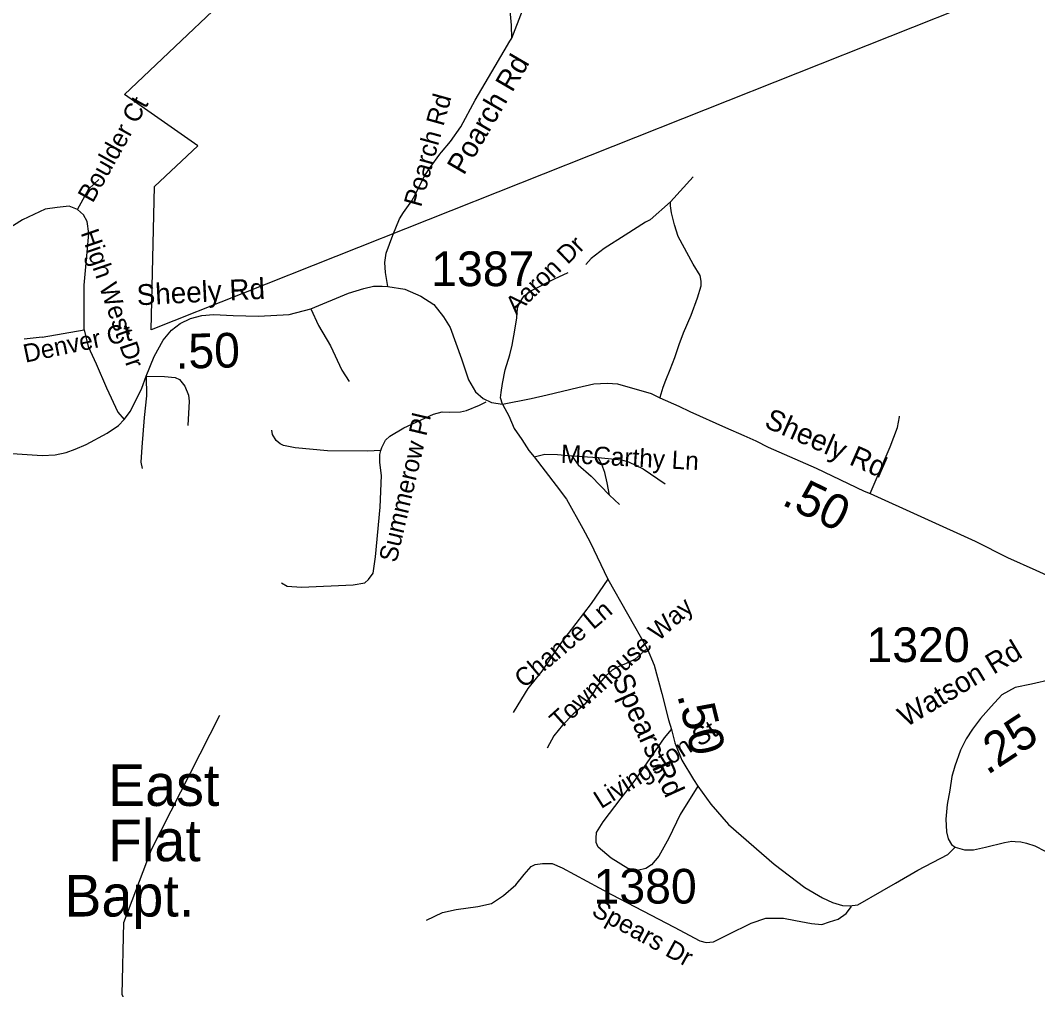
# Model space of a CAD drawing. Extents: x 1159738 to 1321356, y 736314 to 882035.
# Drawn here: x 1226951 to 1230616, y 784785 to 788278 of the extents above; entities that cross this region are included whole.
import ezdxf

# ---------------------------------------------------------------- set-up
doc = ezdxf.new("R2010")
doc.units = 0
for name, color, linetype in [('Exist Boundary Political City Limit New InsideOut', 7, 'Continuous'), ('Exist Cultural Church with Cemetary Label', 7, 'Continuous'), ('Exist Hydrographic Misc Water Feature', 7, 'Continuous'), ('Exist Road Non-System Type 51', 7, 'Continuous'), ('Exist Road Non-System Type 51 Label', 7, 'Continuous'), ('Exist Road Secondary Mileage Hundredths English Label', 7, 'Continuous'), ('Exist Road Secondary Type 51 Attributed', 7, 'Continuous'), ('Exist Road Secondary Type 51 Label', 7, 'Continuous'), ('Exist Road Secondary Type 51 Number Label', 7, 'Continuous')]:
    doc.layers.add(name, color=color, linetype=linetype)

msp = doc.modelspace()

# ---------------------------------------------------------------- linework, layer by layer
at = {"layer": 'Exist Boundary Political City Limit New InsideOut'}
msp.add_lwpolyline([(1234921.6, 787426), (1234658.6, 787372), (1234307.9, 787439.5), (1234132.5, 787493.5), (1233957.2, 787446.2), (1233754.8, 787142.5), (1233646.9, 787102), (1233532.3, 787196.5), (1233390.6, 787230.3), (1233249, 787216.8), (1233141.1, 787183), (1232905.1, 787223.5), (1232608.3, 786818.6), (1232581.3, 786744.3), (1232203.6, 786967), (1232021.6, 787108.8), (1231974.3, 787243.8), (1231859.7, 787507), (1231414.6, 788748.8), (1227421.7, 787162.5), (1227433.5, 787678.8), (1227590.3, 787824.9), (1227325.6, 788010.5), (1227848.3, 788505.9)], dxfattribs=at)
at = {"layer": 'Exist Hydrographic Misc Water Feature'}
msp.add_lwpolyline([(1228153.9, 783569.1), (1227841.9, 784077.5), (1227548.9, 784369), (1227411.8, 784549), (1227317.9, 784767.5), (1227323.9, 785026.8), (1227422.9, 785290.6), (1227668.9, 785774.9)], dxfattribs=at)
at = {"layer": 'Exist Road Non-System Type 51'}
for p, q in [((1229293.4, 787623.9), (1229375.2, 787713.8)), ((1227029.4, 787136.4), (1227180.2, 787162.9)), ((1227029.4, 787136.4), (1226964.8, 787128.4)), ((1228937, 786708.9), (1229032.9, 786702.8)), ((1229073.3, 786566.5), (1229109.7, 786533.2))]:
    msp.add_line(p, q, dxfattribs=at)
for points in [[(1228721.7, 788212.8), (1228760.1, 788312.5), (1228804.3, 788381.6), (1228845.5, 788435.4), (1228862.4, 788472.7), (1228879.3, 788506.2), (1228890, 788532.2), (1228898.6, 788547.6), (1228905, 788571.3), (1228911.8, 788601.4), (1228918.6, 788629.2), (1228924.7, 788703), (1228903.5, 788840.6), (1228923, 788943.3), (1228935, 789008.6)], [(1228721.7, 788212.8), (1228720.4, 788259.7), (1228713.5, 788339.6)], [(1228468, 787802.3), (1228500.9, 787841.6), (1228537.2, 787894.1), (1228589.3, 787989.5), (1228661.3, 788112.8), (1228714.5, 788202.5), (1228721.7, 788212.8)], [(1228331, 787585), (1228361.6, 787627.7), (1228373.7, 787651.8), (1228387.3, 787679), (1228408, 787718.4), (1228426.7, 787747), (1228462.2, 787795.3), (1228468, 787802.3)], [(1227156.8, 787596), (1227196.7, 787671.1), (1227233, 787703.9)], [(1227156.8, 787596), (1227126.3, 787607.7), (1227083, 787603), (1227039.6, 787597.2), (1226958.7, 787558.4), (1226884.1, 787512)], [(1229293.4, 787623.9), (1229219.7, 787558.3), (1229202.6, 787550.2)], [(1229256.1, 786920), (1229267.1, 786956.5), (1229276.5, 786980.9), (1229291.4, 787020.1), (1229309, 787063.4), (1229323.9, 787109.4), (1229339.9, 787151.3), (1229368.1, 787215.9), (1229390.3, 787277.5), (1229403.5, 787321), (1229403.5, 787338.1), (1229400.4, 787358.3), (1229375.2, 787398.7), (1229320.7, 787498.7), (1229307.6, 787541.1), (1229296.5, 787583.5), (1229293.4, 787608.8), (1229293.4, 787623.9)], [(1227180.2, 787162.9), (1227180.2, 787323.3), (1227190.8, 787442.9), (1227196.7, 787509.2), (1227190.8, 787552.6), (1227177.9, 787577.2), (1227156.8, 787596)], [(1228274.9, 787319.1), (1228266.7, 787368.5), (1228264, 787405.1), (1228268.8, 787438.9), (1228293.1, 787503.8), (1228316.8, 787562.7), (1228331, 787585)], [(1229202.6, 787550.2), (1229129.9, 787503.8), (1229054.2, 787455.3), (1229007.7, 787419.9), (1228987.5, 787397.7)], [(1228687.7, 786894.8), (1228680.6, 786917), (1228682.6, 786936.2), (1228687.7, 786969.5), (1228697.8, 787019), (1228713.9, 787072.5), (1228723, 787107.9), (1228732.1, 787161.4), (1228739.2, 787205.8), (1228742.2, 787240.2), (1228748.3, 787257.3), (1228765.4, 787284.6), (1228791.7, 787304.8), (1228875.5, 787346.2), (1228924.8, 787369.2)], [(1227996.6, 787237.7), (1228024.8, 787177.8), (1228068.1, 787105.1), (1228109.2, 787017.2), (1228134.9, 786976.1)], [(1227180.2, 787162.9), (1227195.4, 787102), (1227223.5, 787040.6), (1227260.6, 786954), (1227301.2, 786866.1), (1227324.1, 786839.7)], [(1227403.9, 786995.2), (1227404.8, 786924.9), (1227397.2, 786846.5), (1227387.7, 786739.6), (1227385, 786685.7), (1227389.8, 786662.7)], [(1227403.9, 786995.2), (1227470.1, 786993.9), (1227508, 786990.5), (1227523.5, 786983.7), (1227543.1, 786959.4), (1227556, 786926.9), (1227559.3, 786905.9), (1227554.2, 786817.8)], [(1228249.5, 786728.4), (1228252.6, 786739.2), (1228265.7, 786765.5), (1228281.8, 786779.6), (1228332.3, 786809.8), (1228439.3, 786858.2), (1228470, 786867), (1228496.2, 786866), (1228536.2, 786867.3), (1228558.4, 786872.4), (1228604.9, 786890.8), (1228628.9, 786903.7)], [(1230012.3, 786572.9), (1230084.5, 786741.1), (1230111.1, 786810.3), (1230118.5, 786848.8), (1230118, 786851.3)], [(1228249.5, 786728.4), (1228201.1, 786725.1), (1228057.7, 786727.1), (1227940.6, 786737.2), (1227899.2, 786745.3), (1227886.1, 786752.3), (1227872, 786763.4), (1227858.9, 786785.6), (1227856.8, 786800.7)], [(1227891.2, 786251.5), (1227912.4, 786239.4), (1227963.9, 786235.3), (1228149.6, 786243.4), (1228192, 786250.5), (1228205.1, 786263.6), (1228221.3, 786285.8), (1228230.4, 786344.4), (1228246.5, 786523.1), (1228251.6, 786637.2), (1228245.5, 786684.7), (1228245.5, 786714), (1228249.5, 786728.4)], [(1228802.4, 786705.6), (1228840.1, 786714.9), (1228885.5, 786713.9), (1228937, 786708.9)], [(1228937, 786708.9), (1228960.3, 786676.6), (1229006.7, 786635.2), (1229073.3, 786566.5)], [(1229032.9, 786702.8), (1229116.8, 786693.7), (1229142, 786686.7), (1229194.2, 786661.4), (1229274.3, 786608)], [(1229073.3, 786566.5), (1229065.3, 786610.9), (1229056.2, 786648.3), (1229045.1, 786677.6), (1229032.9, 786702.8)], [(1229067.7, 786264.6), (1229007.7, 786176.7), (1228896.6, 786032.2), (1228829, 785933.2), (1228779.5, 785870.6), (1228756.3, 785833.3), (1228726, 785783.8)], [(1229209.5, 786014.5), (1229166.1, 785976.1), (1229132.8, 785960), (1229106.5, 785949.9), (1229083.3, 785936.7), (1229059.1, 785914.5), (1229031.8, 785882.2), (1229011.6, 785849.8), (1228984.3, 785813.5), (1228941.9, 785778.1), (1228904.5, 785738.7), (1228873.2, 785699.3), (1228849, 785654.9)], [(1229391.3, 785518.5), (1229327.7, 785416.4), (1229287.3, 785331.6), (1229251, 785266.9), (1229224.7, 785234.6), (1229204.5, 785222.5), (1229174.2, 785214.4), (1229139.9, 785222.5), (1229079.3, 785258.8), (1229032.8, 785299.2), (1229024.8, 785315.4), (1229024.8, 785331.6), (1229026.8, 785351.8), (1229051, 785390.2), (1229115.7, 785475), (1229166.1, 785539.7), (1229271.2, 785693.2), (1229296.4, 785722.5)], [(1228414, 785035.4), (1228471.3, 785063.2), (1228520.8, 785074.2), (1228598.5, 785085.3), (1228648.4, 785096.4), (1228690.9, 785124.2), (1228735.3, 785163.6), (1228765.5, 785200.2), (1228791, 785228.8), (1228805.3, 785236.8), (1228832.3, 785240), (1228867.3, 785240), (1228902.3, 785224.1), (1229080.5, 785128.6), (1229306.4, 785010.7), (1229398.7, 784961.4), (1229421, 784955), (1229448, 784958.2), (1229500.5, 784983.7), (1229584.3, 785025), (1229636.8, 785042.5), (1229700.4, 785042.5), (1229743.4, 785034.6), (1229800.7, 785023.4), (1229838.8, 785020.3), (1229865.9, 785029.8), (1229896.7, 785038.8), (1229926.3, 785060.1), (1229945.7, 785085.1)]]:
    msp.add_lwpolyline(points, dxfattribs=at)
at = {"layer": 'Exist Road Secondary Type 51 Attributed'}
for points in [[(1226793.1, 786725.7), (1227028.7, 786709.9), (1227076.2, 786711.7), (1227115.3, 786720.2), (1227148.4, 786732.4), (1227187.1, 786749.7), (1227263.4, 786790.5), (1227304.6, 786818.3), (1227324.1, 786839.7), (1227347.2, 786869.5), (1227388.4, 786952.3), (1227403.9, 786995.2), (1227433, 787066.2), (1227464.8, 787125.6), (1227495.3, 787161.9), (1227526.8, 787184.9), (1227563.3, 787203), (1227604.3, 787214.7), (1227646.3, 787217.3), (1227717.7, 787214.2), (1227809.1, 787211.8), (1227919.3, 787217.7), (1227996.6, 787237.7), (1228133.1, 787294.5), (1228188.5, 787311.3), (1228222.5, 787319.5), (1228254.6, 787319.8), (1228274.9, 787319.1), (1228336.2, 787308.9), (1228393.6, 787284.3), (1228440.5, 787253.8), (1228475.6, 787209.2), (1228499.1, 787170.5), (1228540.1, 787057.6), (1228565.4, 786982.2), (1228590.4, 786938.9), (1228618, 786914.8), (1228647.6, 786900.2), (1228687.7, 786894.8)], [(1228687.7, 786894.8), (1228790.6, 786914.8), (1228849.1, 786927.9), (1228959.2, 786955.1), (1229016.8, 786967.5), (1229064.3, 786970.5), (1229084.4, 786969.5), (1229102.6, 786967.5), (1229223.4, 786932.6), (1229254.9, 786918), (1229322.7, 786887.7), (1229363.1, 786868.5), (1229491.8, 786810.2), (1229557.4, 786781.7), (1229600, 786762.4), (1229645.3, 786739.8), (1229817.6, 786663.6), (1229990.4, 786581.8), (1230012.3, 786572.9), (1230390.6, 786401.2), (1230507.7, 786342.2), (1230609.8, 786296.7), (1230718.1, 786247.1)], [(1228687.7, 786894.8), (1228696, 786879.2), (1228710.9, 786852.4), (1228730.1, 786806.9), (1228757.4, 786767.5), (1228782.6, 786728.1), (1228802.4, 786705.6), (1228880.8, 786601.4), (1228918.3, 786552.2), (1228977.5, 786446.4), (1229003.3, 786397.1), (1229067.7, 786264.6), (1229209.5, 786014.5), (1229234, 785954.3), (1229262.1, 785852.8), (1229285.3, 785757.8), (1229296.4, 785722.5), (1229308.1, 785674.3), (1229333.8, 785612.4), (1229376.2, 785542.7), (1229391.3, 785518.5), (1229437.9, 785453.2), (1229502.3, 785380.5), (1229666.4, 785237.4), (1229777.5, 785153.4), (1229840.9, 785116.5), (1229877.1, 785099.5), (1229913.2, 785089.1), (1229937.6, 785087.7), (1229967.9, 785091.4), (1230055.7, 785141.6), (1230103.7, 785168.9), (1230184.1, 785215.4), (1230292.6, 785272.3), (1230319.2, 785298.9)], [(1230666.5, 785903.4), (1230594.2, 785885.7), (1230535.1, 785873.9), (1230487.4, 785847.4), (1230448.2, 785806.1), (1230410.6, 785762.5), (1230381.1, 785724.1), (1230358.9, 785688.6), (1230337.6, 785648.3), (1230317.6, 785590), (1230306.6, 785553.1), (1230299.2, 785503.9), (1230289.6, 785452.9), (1230285.2, 785399.7), (1230288.1, 785354), (1230294, 785328.8), (1230305.8, 785308.9), (1230319.2, 785298.9)], [(1230319.2, 785298.9), (1230352.4, 785289.2), (1230385.1, 785289.2), (1230427.5, 785298.9), (1230496.5, 785315.7), (1230523, 785320.2), (1230535.4, 785319.3), (1230555.8, 785318.4), (1230576.1, 785313.1), (1230606.2, 785303.3), (1230643.3, 785284.8)]]:
    msp.add_lwpolyline(points, dxfattribs=at)

# ---------------------------------------------------------------- texts
at = {"layer": 'Exist Cultural Church with Cemetary Label'}
for s, p in [('East', (1227266.4, 785447.3)), ('Flat', (1227266.4, 785248.1)), ('Bapt. ', (1227108.9, 785048.9))]:
    msp.add_text(s, height=150, dxfattribs=at).set_placement(p)
at = {"layer": 'Exist Road Non-System Type 51 Label'}
for s, height, rotation, p in [('Poarch Rd', 75, 59.7352, (1228548.5, 787716.7)), ('Boulder Ct', 65.62, 60.791, (1227211.1, 787616.6)), ('Poarch Rd', 65.62, 74.5712, (1228394.3, 787602)), ('High West Dr', 65.617, 288.9538, (1227167.3, 787512.3)), ('Aaron Dr', 65.62, 44.2832, (1228737.2, 787215.1)), ('Denver Ct', 65.62, 11.8613, (1226968.5, 787043.9)), ('Summerow Pl', 65.617, 76.7321, (1228305.5, 786321.3)), ('McCarthy Ln', 65.617, 356.9311, (1228896.7, 786683.8)), ('Chance Ln', 65.62, 40.2583, (1228765.3, 785868.9)), ('Townhouse Way', 65.617, 41.9521, (1228894.1, 785718.8)), ('Livingston St', 65.617, 32.2675, (1229043, 785435.3)), ('Spears Dr', 65.62, 331.2548, (1229004.7, 785056))]:
    msp.add_text(s, height=height, rotation=rotation, dxfattribs=at).set_placement(p)
at = {"layer": 'Exist Road Secondary Mileage Hundredths English Label'}
for s, rotation, p in [('.50', 1.3652, (1227510.7, 787022.1)), ('.50', 333.9953, (1229689.7, 786534.7)), ('.50', 283.6989, (1229316.8, 785846.6)), ('.25', 33.2907, (1230434.1, 785556.5))]:
    msp.add_text(s, height=125, rotation=rotation, dxfattribs=at).set_placement(p)
at = {"layer": 'Exist Road Secondary Type 51 Label'}
for s, rotation, p in [('Sheely Rd', 2.968, (1227371.6, 787250.6)), ('Sheely Rd', 336.272, (1229626.9, 786813.7)), ('Watson Rd', 31.1028, (1230141.8, 785729.1)), ('Spears Rd', 294.5102, (1229081.1, 785902.8))]:
    msp.add_text(s, height=75, rotation=rotation, dxfattribs=at).set_placement(p)
at = {"layer": 'Exist Road Secondary Type 51 Number Label'}
for s, p in [('1387', (1228431, 787319.9)), ('1320', (1229999.4, 785965.6)), ('1380', (1229015.8, 785095.6))]:
    msp.add_text(s, height=125, dxfattribs=at).set_placement(p)

doc.saveas('drawing.dxf')
